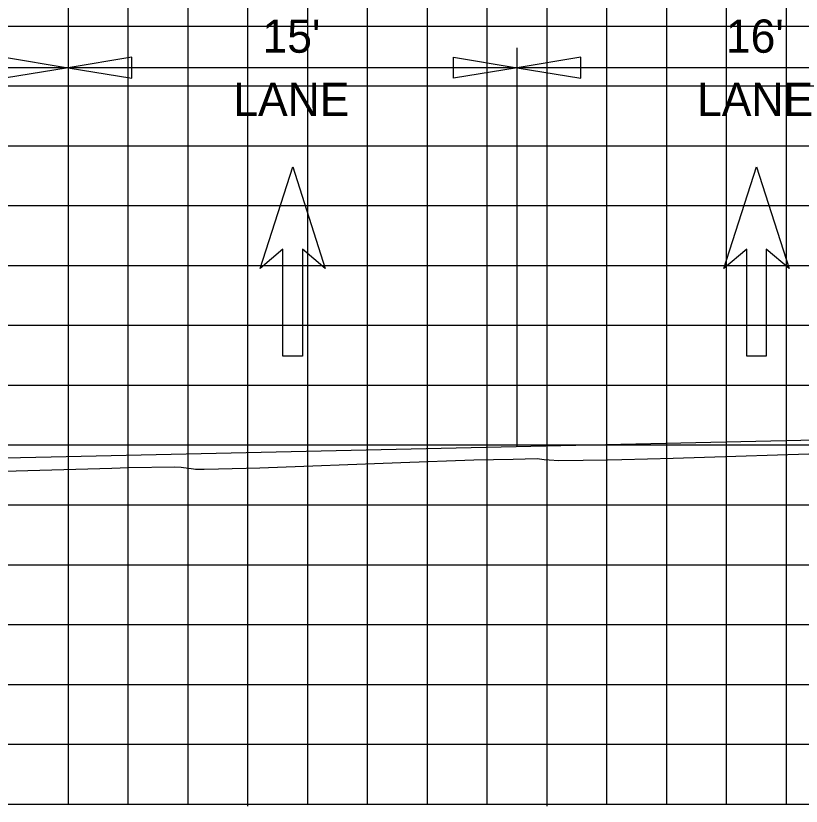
# Model space of a CAD drawing. Extents: x 2193008 to 2198143, y 1236112 to 1237864.
# Drawn here: x 2196316.95 to 2196343.2, y 1237258.05 to 1237284.46 of the extents above; entities that cross this region are included whole.
import ezdxf

# ---------------------------------------------------------------- set-up
doc = ezdxf.new("R2010")
doc.units = 0
for name, color, linetype in [('3', 7, 'Continuous'), ('60', 7, 'Continuous'), ('GSDIMS', 7, 'Continuous'), ('Level 28', 7, 'Continuous'), ('Level 55', 7, 'Continuous'), ('M-ROADS', 7, 'Continuous')]:
    doc.layers.add(name, color=color, linetype=linetype)

msp = doc.modelspace()

# ---------------------------------------------------------------- linework, layer by layer
at = {"layer": '3'}
for p, q in [((2196318.707, 1237269.738), (2196318.707, 1237283.389)), ((2196333.707, 1237270.068), (2196333.707, 1237283.389))]:
    msp.add_line(p, q, dxfattribs=at)
at = {"layer": '60'}
for p, q in [((2196394.707, 1237258.106), (2196264.707, 1237258.106)), ((2196324.707, 1237258.046), (2196324.707, 1237258.106)), ((2196334.707, 1237258.046), (2196334.707, 1237258.106))]:
    msp.add_line(p, q, dxfattribs=at)
msp.add_lwpolyline([(2196294.223, 1237269.028), (2196299.723, 1237269.248), (2196300.668, 1237269.286), (2196303.723, 1237269.408), (2196318.131, 1237269.725), (2196349.707, 1237270.42)], dxfattribs=at)
at = {"layer": 'GSDIMS'}
for p, q in [((2196318.707, 1237282.726), (2196303.707, 1237282.726)), ((2196333.707, 1237282.726), (2196318.707, 1237282.726)), ((2196349.707, 1237282.726), (2196333.707, 1237282.726))]:
    msp.add_line(p, q, dxfattribs=at)
for points in [[(2196318.698, 1237282.726), (2196316.569, 1237282.379), (2196316.569, 1237283.073)], [(2196318.698, 1237282.726), (2196320.826, 1237282.379), (2196320.826, 1237283.073)], [(2196333.707, 1237282.726), (2196331.578, 1237282.379), (2196331.578, 1237283.073)], [(2196333.707, 1237282.726), (2196335.835, 1237282.379), (2196335.835, 1237283.073)]]:
    msp.add_lwpolyline(points, close=True, dxfattribs=at)
at = {"layer": 'Level 28'}
for p, q in [((2196325.117, 1237276.019), (2196326.207, 1237279.417)), ((2196326.207, 1237279.417), (2196327.296, 1237276.019)), ((2196340.617, 1237276.019), (2196341.707, 1237279.417)), ((2196341.707, 1237279.417), (2196342.796, 1237276.019)), ((2196325.88, 1237276.658), (2196325.117, 1237276.019)), ((2196325.88, 1237273.087), (2196325.88, 1237276.658)), ((2196327.296, 1237276.019), (2196326.533, 1237276.658)), ((2196326.533, 1237276.658), (2196326.533, 1237273.087)), ((2196341.38, 1237276.658), (2196340.617, 1237276.019)), ((2196341.38, 1237273.087), (2196341.38, 1237276.658)), ((2196342.796, 1237276.019), (2196342.033, 1237276.658)), ((2196342.033, 1237276.658), (2196342.033, 1237273.087)), ((2196326.533, 1237273.087), (2196325.88, 1237273.087)), ((2196342.033, 1237273.087), (2196341.38, 1237273.087))]:
    msp.add_line(p, q, dxfattribs=at)
at = {"layer": 'M-ROADS'}
for p, q in [((2196318.707, 1237258.106), (2196318.707, 1237318.106)), ((2196320.707, 1237258.106), (2196320.707, 1237318.106)), ((2196322.707, 1237258.106), (2196322.707, 1237318.106)), ((2196324.707, 1237258.106), (2196324.707, 1237318.106)), ((2196326.707, 1237258.106), (2196326.707, 1237318.106)), ((2196328.707, 1237258.106), (2196328.707, 1237318.106)), ((2196330.707, 1237258.106), (2196330.707, 1237318.106)), ((2196332.707, 1237258.106), (2196332.707, 1237318.106)), ((2196334.707, 1237258.106), (2196334.707, 1237318.106)), ((2196336.707, 1237258.106), (2196336.707, 1237318.106)), ((2196338.707, 1237258.106), (2196338.707, 1237318.106)), ((2196340.707, 1237258.106), (2196340.707, 1237318.106)), ((2196342.707, 1237258.106), (2196342.707, 1237318.106)), ((2196394.707, 1237284.106), (2196264.707, 1237284.106)), ((2196394.707, 1237282.106), (2196264.707, 1237282.106)), ((2196394.707, 1237280.106), (2196264.707, 1237280.106)), ((2196394.707, 1237278.106), (2196264.707, 1237278.106)), ((2196394.707, 1237276.106), (2196264.707, 1237276.106)), ((2196394.707, 1237274.106), (2196264.707, 1237274.106)), ((2196394.707, 1237272.106), (2196264.707, 1237272.106)), ((2196394.707, 1237270.106), (2196264.707, 1237270.106)), ((2196394.707, 1237268.106), (2196264.707, 1237268.106)), ((2196394.707, 1237266.106), (2196264.707, 1237266.106)), ((2196394.707, 1237264.106), (2196264.707, 1237264.106)), ((2196394.707, 1237262.106), (2196264.707, 1237262.106)), ((2196394.707, 1237260.106), (2196264.707, 1237260.106)), ((2196394.707, 1237258.106), (2196264.707, 1237258.106))]:
    msp.add_line(p, q, dxfattribs=at)
msp.add_lwpolyline([(2196314.149, 1237269.173), (2196320.161, 1237269.348), (2196320.721, 1237269.362), (2196322.27, 1237269.386), (2196322.473, 1237269.373), (2196322.893, 1237269.32), (2196322.961, 1237269.311), (2196322.994, 1237269.309), (2196323.245, 1237269.312), (2196323.726, 1237269.315), (2196325.106, 1237269.351), (2196329.815, 1237269.53), (2196332.262, 1237269.621), (2196333.57, 1237269.645), (2196334.371, 1237269.661), (2196334.611, 1237269.636), (2196334.775, 1237269.623), (2196335.1, 1237269.603), (2196336.73, 1237269.622), (2196337.209, 1237269.629), (2196338.917, 1237269.682), (2196344.501, 1237269.86)], dxfattribs=at)

# ---------------------------------------------------------------- texts
at = {"layer": 'Level 55'}
for s, p in [("15'", (2196325.197, 1237283.226)), ("16'", (2196340.685, 1237283.226)), ('LANE', (2196324.221, 1237281.116)), ('LANE', (2196339.721, 1237281.116))]:
    msp.add_text(s, height=1.1105, dxfattribs=at).set_placement(p)

doc.saveas('drawing.dxf')
